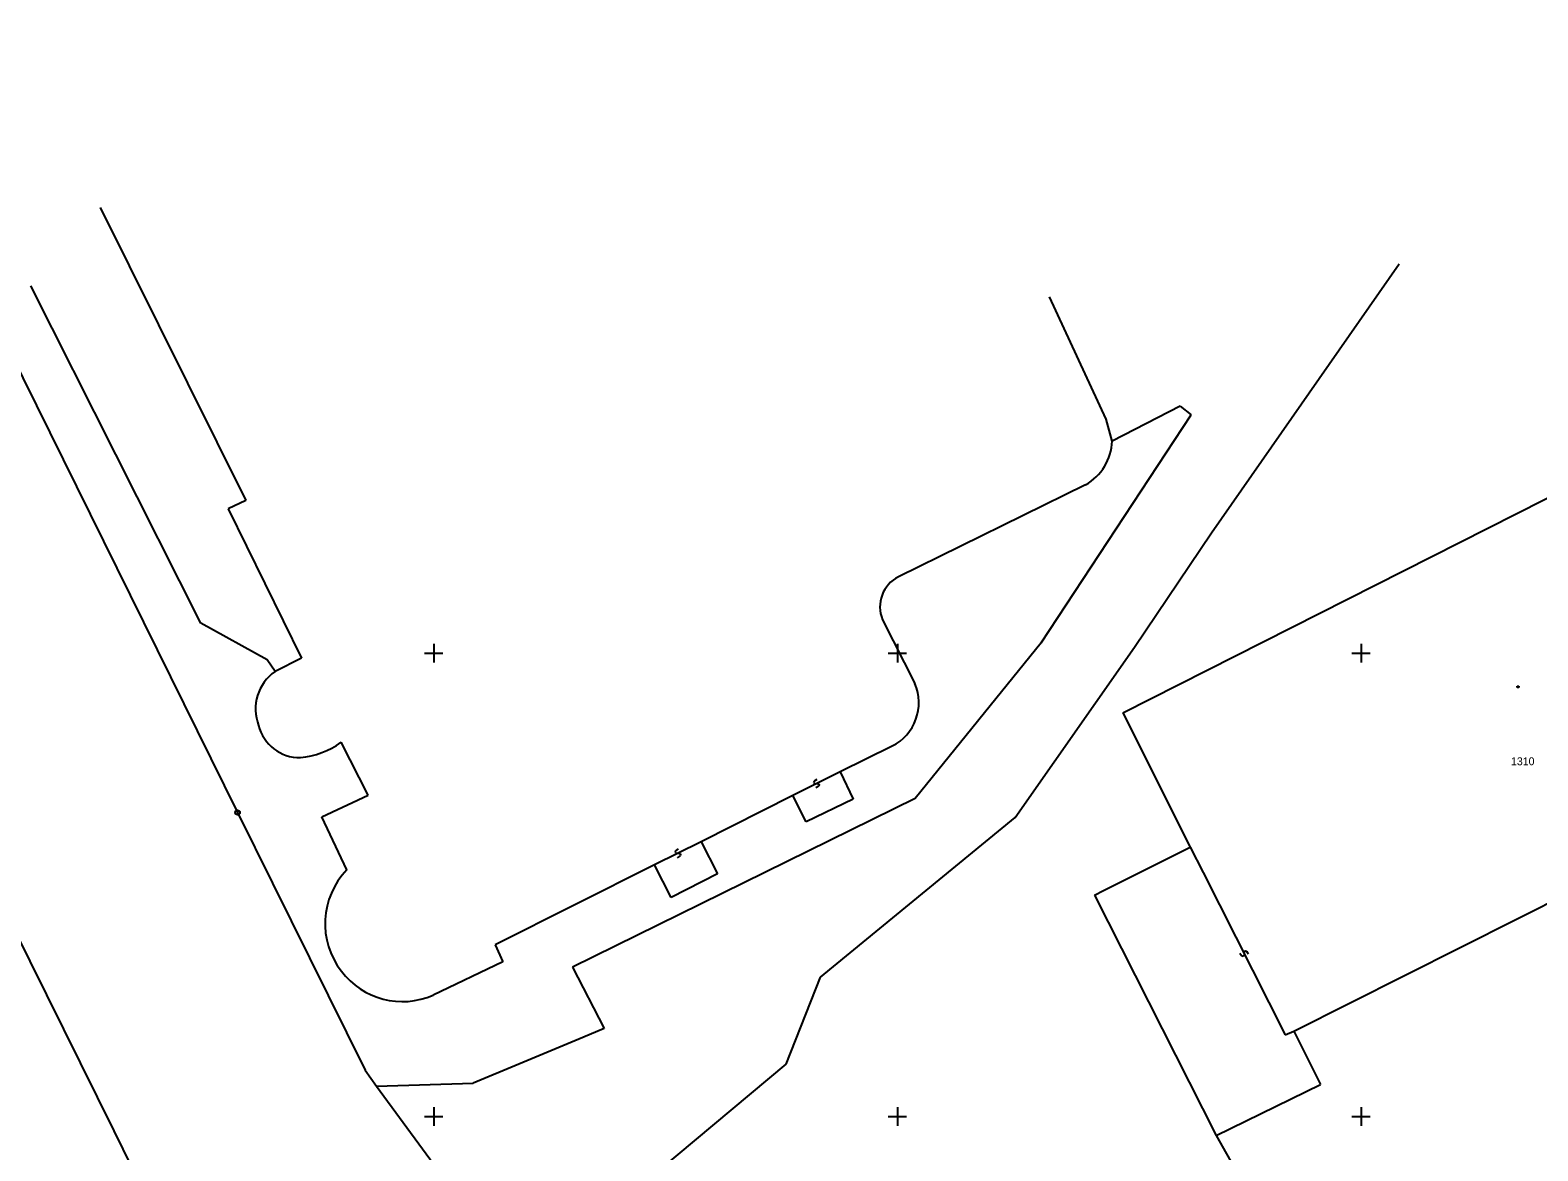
# Model space of a CAD drawing. Extents: x -492811 to -492366, y -1127107 to -1126748.
# Drawn here: x -492717.4 to -492652.4, y -1126801.5 to -1126753.1 of the extents above; entities that cross this region are included whole.
import ezdxf

# ---------------------------------------------------------------- set-up
doc = ezdxf.new("R2010")
doc.units = 0
doc.layers.add('katastrální mapa', color=7, linetype='Continuous')
doc.layers.add('síť', color=7, linetype='Continuous')

msp = doc.modelspace()

# ---------------------------------------------------------------- linework, layer by layer
at = {"layer": 'katastrální mapa'}
for p, q in [((-492725.14, -1126753.12), (-492708.46, -1126786.88)), ((-492714.38, -1126760.77), (-492708.1, -1126773.41)), ((-492666.45, -1126774.81), (-492658.35, -1126763.2)), ((-492710.04, -1126778.71), (-492717.38, -1126764.15)), ((-492670.99, -1126769.9), (-492673.43, -1126764.63)), ((-492667.8, -1126769.35), (-492670.73, -1126770.86)), ((-492667.8, -1126769.35), (-492667.33, -1126769.72)), ((-492673.8, -1126779.56), (-492667.33, -1126769.72)), ((-492670.73, -1126770.86), (-492670.99, -1126769.9)), ((-492670.28, -1126782.58), (-492649.17, -1126771.9)), ((-492671.88, -1126772.74), (-492679.95, -1126776.71)), ((-492708.1, -1126773.41), (-492708.87, -1126773.78)), ((-492708.87, -1126773.78), (-492705.7, -1126780.22)), ((-492669.77, -1126779.75), (-492666.45, -1126774.81)), ((-492680.64, -1126778.56), (-492679.25, -1126781.31)), ((-492707.18, -1126780.29), (-492710.04, -1126778.71)), ((-492673.8, -1126779.56), (-492679.23, -1126786.27)), ((-492674.92, -1126787.09), (-492669.77, -1126779.75)), ((-492706.84, -1126780.8), (-492707.18, -1126780.29)), ((-492705.7, -1126780.22), (-492706.84, -1126780.8)), ((-492653.26, -1126781.43), (-492653.2, -1126781.43)), ((-492653.26, -1126781.49), (-492653.26, -1126781.43)), ((-492653.2, -1126781.49), (-492653.26, -1126781.49)), ((-492653.2, -1126781.43), (-492653.2, -1126781.49)), ((-492670.28, -1126782.58), (-492667.37, -1126788.37)), ((-492722.07, -1126783.92), (-492713.8, -1126800.61)), ((-492702.82, -1126786.13), (-492703.99, -1126783.85)), ((-492680.23, -1126784.01), (-492682.47, -1126785.12)), ((-492682.47, -1126785.12), (-492684.51, -1126786.15)), ((-492683.59, -1126785.53), (-492683.61, -1126785.58)), ((-492683.61, -1126785.58), (-492683.59, -1126785.62)), ((-492683.47, -1126785.45), (-492683.59, -1126785.53)), ((-492683.59, -1126785.62), (-492683.53, -1126785.64)), ((-492683.53, -1126785.64), (-492683.45, -1126785.63)), ((-492683.39, -1126785.74), (-492683.51, -1126785.82)), ((-492683.45, -1126785.63), (-492683.39, -1126785.65)), ((-492683.39, -1126785.65), (-492683.37, -1126785.69)), ((-492683.37, -1126785.69), (-492683.39, -1126785.74)), ((-492682.47, -1126785.12), (-492681.91, -1126786.3)), ((-492704.82, -1126787.07), (-492702.82, -1126786.13)), ((-492679.23, -1126786.27), (-492694.01, -1126793.55)), ((-492684.51, -1126786.15), (-492688.46, -1126788.14)), ((-492683.94, -1126787.28), (-492684.51, -1126786.15)), ((-492681.91, -1126786.3), (-492683.94, -1126787.28)), ((-492662.9, -1126796.32), (-492642.1, -1126785.84)), ((-492708.46, -1126786.88), (-492706.95, -1126789.93)), ((-492703.74, -1126789.35), (-492704.82, -1126787.07)), ((-492683.31, -1126793.99), (-492674.92, -1126787.09)), ((-492688.46, -1126788.14), (-492690.48, -1126789.14)), ((-492688.46, -1126788.14), (-492687.76, -1126789.53)), ((-492689.57, -1126788.53), (-492689.59, -1126788.59)), ((-492689.59, -1126788.59), (-492689.57, -1126788.62)), ((-492689.45, -1126788.45), (-492689.57, -1126788.53)), ((-492689.57, -1126788.62), (-492689.51, -1126788.64)), ((-492689.51, -1126788.64), (-492689.43, -1126788.64)), ((-492689.37, -1126788.75), (-492689.49, -1126788.83)), ((-492689.43, -1126788.64), (-492689.37, -1126788.66)), ((-492689.37, -1126788.66), (-492689.35, -1126788.69)), ((-492689.35, -1126788.69), (-492689.37, -1126788.75)), ((-492671.11, -1126790.25), (-492667.37, -1126788.37)), ((-492667.37, -1126788.37), (-492666.81, -1126789.47)), ((-492690.48, -1126789.14), (-492697.35, -1126792.59)), ((-492689.75, -1126790.55), (-492690.48, -1126789.14)), ((-492687.76, -1126789.53), (-492689.75, -1126790.55)), ((-492666.81, -1126789.47), (-492663.27, -1126796.48)), ((-492706.95, -1126789.93), (-492702.96, -1126798)), ((-492671.5, -1126790.45), (-492671.11, -1126790.25)), ((-492671.5, -1126790.45), (-492666.25, -1126800.82)), ((-492697.35, -1126792.59), (-492697.01, -1126793.33)), ((-492665.02, -1126792.88), (-492665.04, -1126792.93)), ((-492664.99, -1126792.86), (-492665.02, -1126792.88)), ((-492664.93, -1126792.88), (-492664.99, -1126792.86)), ((-492664.85, -1126792.99), (-492664.93, -1126792.88)), ((-492697.01, -1126793.33), (-492700.02, -1126794.76)), ((-492694.01, -1126793.55), (-492692.64, -1126796.2)), ((-492665.15, -1126793.07), (-492665.23, -1126792.96)), ((-492665.09, -1126793.09), (-492665.15, -1126793.07)), ((-492665.06, -1126793.07), (-492665.09, -1126793.09)), ((-492665.04, -1126793.02), (-492665.06, -1126793.07)), ((-492665.04, -1126792.93), (-492665.04, -1126793.02)), ((-492684.79, -1126797.74), (-492683.31, -1126793.99)), ((-492693.56, -1126796.59), (-492696.33, -1126797.74)), ((-492692.64, -1126796.2), (-492693.56, -1126796.59)), ((-492663.27, -1126796.48), (-492662.9, -1126796.32)), ((-492662.9, -1126796.32), (-492661.75, -1126798.62)), ((-492702.96, -1126798), (-492702.46, -1126798.69)), ((-492696.33, -1126797.74), (-492698.3, -1126798.56)), ((-492693.24, -1126804.8), (-492684.79, -1126797.74)), ((-492702.46, -1126798.69), (-492698.3, -1126798.56)), ((-492702.46, -1126798.69), (-492695.7, -1126807.9)), ((-492666.25, -1126800.82), (-492661.75, -1126798.62)), ((-492713.8, -1126800.61), (-492712.31, -1126803.62)), ((-492666.25, -1126800.82), (-492659.05, -1126813.53))]:
    msp.add_line(p, q, dxfattribs=at)
for radius in [0.1, 0.002]:
    msp.add_circle((-492708.46, -1126786.88), radius, dxfattribs=at)
for centre, radius, start, end in [((-492673.026, -1126770.747), 2.298, 299.89726, 357.1943), ((-492679.299, -1126778.007), 1.451, 116.66694, 202.42474), ((-492705.731, -1126782.408), 1.953, 124.58892, 201.37924), ((-492681.144, -1126782.15), 2.072, 296.1717, 23.93026), ((-492705.773, -1126782.68), 1.831, 193.92206, 270.72571), ((-492706.122, -1126780.84), 3.689, 275.79478, 305.31731), ((-492701.347, -1126791.678), 3.339, 135.79602, 217.93126), ((-492701.345, -1126791.728), 3.309, 217.23018, 293.61054)]:
    msp.add_arc(centre, radius, start, end, dxfattribs=at)
at = {"layer": 'síť'}
for p, q in [((-492700, -1126779.6), (-492700, -1126780.4)), ((-492680, -1126779.6), (-492680, -1126780.4)), ((-492660, -1126779.6), (-492660, -1126780.4)), ((-492700.4, -1126780), (-492699.6, -1126780)), ((-492680.4, -1126780), (-492679.6, -1126780)), ((-492660.4, -1126780), (-492659.6, -1126780)), ((-492700.4, -1126800), (-492699.6, -1126800)), ((-492700, -1126799.6), (-492700, -1126800.4)), ((-492680.4, -1126800), (-492679.6, -1126800)), ((-492680, -1126799.6), (-492680, -1126800.4)), ((-492660.4, -1126800), (-492659.6, -1126800)), ((-492660, -1126799.6), (-492660, -1126800.4))]:
    msp.add_line(p, q, dxfattribs=at)

# ---------------------------------------------------------------- texts
at = {"layer": 'katastrální mapa'}
msp.add_text('1310', height=0.34, dxfattribs=at).set_placement((-492653.53, -1126784.84))

doc.saveas('drawing.dxf')
